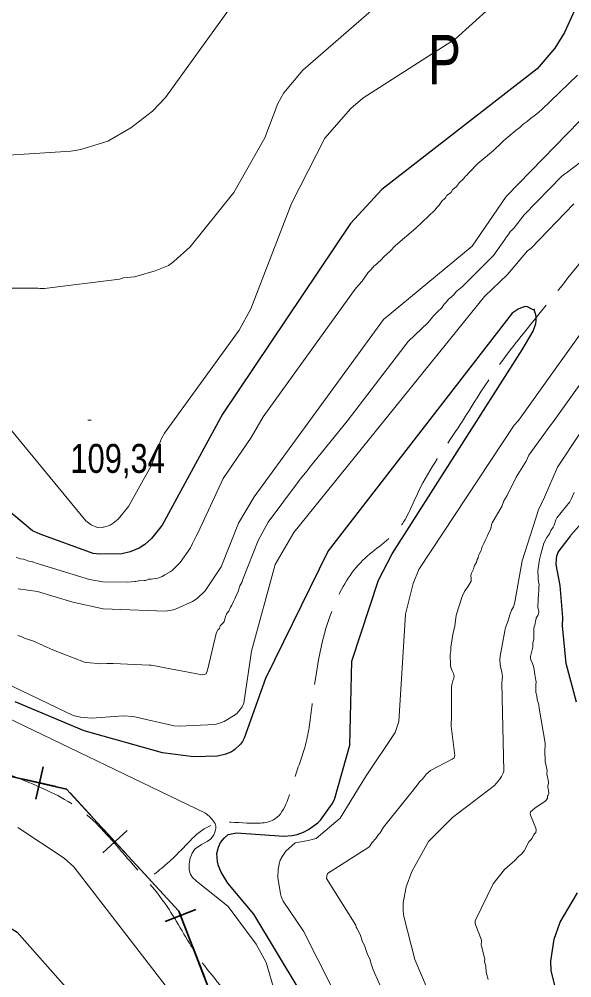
# Model space of a CAD drawing. Extents: x 483843 to 488449, y 4381269 to 4384483.
# Drawn here: x 485229.6 to 485396.9, y 4383436.9 to 4383726.9 of the extents above; entities that cross this region are included whole.
import ezdxf
from ezdxf.enums import TextEntityAlignment as Align

# ---------------------------------------------------------------- set-up
doc = ezdxf.new("R2010")
doc.units = 0
doc.header["$LTSCALE"] = 3.8
doc.linetypes.add('LONG_DASHED', pattern=[7.5, 6, -1.5])
for name, color, linetype, lineweight in [('15', 7, 'LONG_DASHED', 13), ('34', 7, 'Continuous', 35), ('7', 7, 'Continuous', 13), ('8', 7, 'Continuous', 25), ('9', 7, 'Continuous', 13)]:
    doc.layers.add(name, color=color, linetype=linetype, lineweight=lineweight)
doc.layers.add('31', color=7, linetype='Continuous')

msp = doc.modelspace()

# ---------------------------------------------------------------- linework, layer by layer
at = {"layer": '15'}
for points in [[(485407.01, 4383662.62), (485384.52, 4383634.66), (485372.79, 4383619.3), (485362.51, 4383603.33), (485350.53, 4383584.06), (485344.74, 4383573.04), (485333.64, 4383563.2), (485325.07, 4383549.85), (485318.31, 4383519.61), (485316.34, 4383507.48), (485313.04, 4383497.42), (485307.05, 4383484.96), (485289.01, 4383483.44), (485277.32, 4383474.17), (485268.17, 4383466.37)], [(485400.79, 4383245.56), (485366.79, 4383254.46), (485349.06, 4383265.95), (485335.06, 4383279.34), (485325.06, 4383291.04), (485319.26, 4383301.47), (485316.79, 4383311.82), (485317.67, 4383326.99), (485317.51, 4383342.72), (485315.45, 4383356.54), (485311.11, 4383375.24), (485304.67, 4383396.11), (485302.81, 4383413.58), (485295.88, 4383427.71), (485283.48, 4383443.67), (485274.41, 4383458.47), (485261.63, 4383473.96), (485248.35, 4383487.62), (485231.39, 4383496.46), (485206.95, 4383503.97), (485193.14, 4383504.9), (485172.81, 4383504.39), (485157.78, 4383504.12), (485145.67, 4383503.51), (485134.2, 4383504.43), (485123.74, 4383508.44), (485114.92, 4383511.93), (485112.2, 4383519.17), (485112.66, 4383528.99), (485114.36, 4383533.28), (485118.17, 4383541.74), (485121.31, 4383564.66), (485114.52, 4383595.67), (485109.69, 4383608.55), (485102.62, 4383619.36), (485089.28, 4383632.72), (485077.31, 4383638.83), (485057.92, 4383643.83), (485043.91, 4383643.5), (485030.6, 4383637.83), (485020.31, 4383630.47), (485011.46, 4383621.88), (484999.37, 4383601.37), (484981.13, 4383564.54), (484972.78, 4383546.81), (484964.72, 4383533.9), (484948.73, 4383515.05), (484938.85, 4383501.38), (484922.26, 4383484.64), (484903.34, 4383464.23), (484878.47, 4383440.05), (484853, 4383412.61), (484831.2, 4383387.67), (484805.14, 4383358.11), (484790.45, 4383334.7), (484768.3, 4383297.93), (484757.66, 4383281.26), (484749.41, 4383271.28), (484740.24, 4383261.88), (484732.92, 4383256.49), (484722.63, 4383254.85), (484718.27, 4383254.66), (484706.61, 4383259.28), (484700.75, 4383263.84), (484695.83, 4383273.7), (484694.44, 4383282.5), (484695.04, 4383297.06), (484696.68, 4383304.96), (484697.51, 4383309.13), (484702.36, 4383327.31), (484705.59, 4383338.26)]]:
    msp.add_spline(points, degree=3, dxfattribs=at)
at = {"layer": '34'}
for p, q in [((485236.91, 4383500.73), (485234.71, 4383490.97)), ((485230.93, 4383496.95), (485240.69, 4383494.75)), ((485245.09, 4383492.82), (485251.85, 4383485.45)), ((485262.29, 4383481.48), (485254.93, 4383474.72)), ((485255.23, 4383481.78), (485262, 4383474.42)), ((485265.38, 4383470.74), (485272.14, 4383463.37)), ((485283.15, 4383457.56), (485273.82, 4383453.95)), ((485282.09, 4383446.43), (485285.7, 4383437.1))]:
    msp.add_line(p, q, dxfattribs=at)
for points in [[(485005, 4383618), (485037, 4383640), (485073, 4383648), (485100, 4383620), (485120, 4383552), (485111, 4383526), (485116, 4383504), (485213, 4383501), (485244, 4383494), (485278, 4383457), (485314, 4383364), (485317, 4383275), (485328, 4383258), (485461, 4383220)], [(485275.52, 4383459.7), (485278, 4383457), (485280.29, 4383451.09)]]:
    msp.add_lwpolyline(points, dxfattribs=at)
at = {"layer": '7'}
msp.add_line((485250.38, 4383605.57), (485251.38, 4383605.57), dxfattribs=at)
at = {"layer": '8'}
for points in [[(485402.27, 4383739.62), (485394.72, 4383722.9), (485391.8, 4383718.2), (485386.4, 4383711.94), (485339.46, 4383675.45), (485329.88, 4383665.1), (485291.16, 4383607.45), (485272.88, 4383573.84), (485269.67, 4383569.76), (485267.72, 4383568.01), (485265.94, 4383566.92), (485263.24, 4383565.81), (485260.75, 4383565.21), (485254.01, 4383565.1), (485252.07, 4383565.31), (485235.95, 4383571.09), (485233.65, 4383572.17), (485227.38, 4383577.32)], [(485342.51, 4383565.19), (485381.9, 4383626.85), (485385.2, 4383632.55), (485385.84, 4383634.22), (485386, 4383634.81), (485386.11, 4383635.64), (485386.1, 4383636.63), (485385.98, 4383637.57), (485385.93, 4383637.74), (485385.59, 4383638.67), (485385.55, 4383638.83), (485385.58, 4383639.04), (485385.64, 4383639.13), (485385.56, 4383639.05), (485385.31, 4383639.03), (485385.04, 4383639.11), (485383.26, 4383639.95), (485382.53, 4383639.85), (485381.9, 4383639.7), (485380.68, 4383639.16), (485379.46, 4383638.43), (485378.85, 4383637.94), (485323.18, 4383566.09), (485304.25, 4383527.44), (485297.79, 4383509.43), (485297.23, 4383508.4), (485296.61, 4383507.54), (485294.94, 4383505.95), (485294.54, 4383505.65), (485293.87, 4383505.24), (485292.18, 4383504.53), (485289.68, 4383503.99), (485282.43, 4383503.75), (485273.03, 4383504.92), (485249.32, 4383511.59), (485228.38, 4383520.41)], [(485398.36, 4383520.32), (485395.17, 4383532.03), (485394.1, 4383543.4), (485394.23, 4383545.88), (485393.41, 4383555.58), (485392.18, 4383561.93), (485392.25, 4383563.6), (485392.4, 4383564.52), (485392.75, 4383565.59), (485392.79, 4383565.7), (485395.09, 4383568.72), (485395.1, 4383568.73), (485396.17, 4383570.09), (485396.19, 4383570.1), (485396.63, 4383570.85), (485418.19, 4383595.09)], [(485314.38, 4383433.31), (485300.7, 4383456.12), (485292.78, 4383465.51), (485290.76, 4383468.8), (485289.97, 4383470.73), (485289.66, 4383472.09), (485289.47, 4383474.53), (485289.98, 4383476.39), (485290.62, 4383477.83), (485291.64, 4383479.14), (485292.85, 4383480.2), (485294.87, 4383480.67), (485295.45, 4383480.7), (485309.79, 4383479.74), (485312.26, 4383479.92), (485313.78, 4383480.27), (485315.67, 4383480.95), (485317.18, 4383481.72), (485320.04, 4383483.82), (485320.88, 4383484.62), (485324.38, 4383489.53), (485325.08, 4383490.8), (485329.75, 4383507.31), (485330.29, 4383532.69), (485338.44, 4383557.2), (485342.51, 4383565.19)], [(485095.56, 4383522.46), (485095.18, 4383519.9), (485095.16, 4383517.28), (485095.92, 4383512.36), (485096.63, 4383509.92), (485110.03, 4383489.73), (485115.75, 4383483.43), (485121.17, 4383479.18), (485126.58, 4383475.93), (485213.3, 4383458.71), (485220.48, 4383456), (485229.06, 4383450.71), (485293.71, 4383377.57)], [(485398.47, 4383418.32), (485391.87, 4383434.28), (485390.68, 4383438.95), (485390.61, 4383441.94), (485391.62, 4383448.56), (485393.37, 4383453.77), (485398.69, 4383462.56)]]:
    msp.add_lwpolyline(points, dxfattribs=at)
at = {"layer": '9'}
for points in [[(485358.51, 4383748.9), (485315.5, 4383711.49), (485309.73, 4383704.6), (485307.91, 4383701.42), (485303.96, 4383690.99), (485294.6, 4383674.45), (485281.36, 4383658.1), (485276.48, 4383653.59), (485274.8, 4383652.45), (485270.8, 4383650.75), (485264.56, 4383649), (485261.2, 4383648.7), (485260.9, 4383648.62), (485260.64, 4383648.43), (485260.01, 4383648.22), (485237.31, 4383645.47), (485235.92, 4383645.43), (485235.3, 4383645.58), (485227.34, 4383645.51)], [(485377.13, 4383734.97), (485361.76, 4383721.01), (485333.64, 4383703.01), (485329.99, 4383699.87), (485322.21, 4383690.9), (485312.12, 4383671.16), (485299.76, 4383639.28), (485296.24, 4383632.85), (485273.6, 4383601.64), (485272.71, 4383600.1), (485269.62, 4383591.77), (485262.74, 4383579.47), (485259.57, 4383575.65), (485258.09, 4383574.44), (485257.15, 4383573.87), (485256.95, 4383573.77), (485255.15, 4383573.23), (485254.92, 4383573.19), (485253.49, 4383573.16), (485253.34, 4383573.17), (485251.39, 4383573.98), (485249.79, 4383575.1), (485168.61, 4383673.66)], [(485212.15, 4383684.87), (485245.26, 4383686.97), (485248.34, 4383687.52), (485256.45, 4383690.06), (485263.41, 4383694.02), (485269.96, 4383699.07), (485273.93, 4383703.27), (485293.01, 4383729.63)], [(485398.66, 4383710.03), (485387.86, 4383699.57), (485386.89, 4383698.76), (485386.31, 4383698.34), (485385.55, 4383697.71), (485384.44, 4383696.93), (485383.36, 4383695.99), (485382.2, 4383695.13), (485381.14, 4383694.17), (485380.05, 4383693.36), (485376.31, 4383690.19), (485375.64, 4383689.51), (485373.26, 4383687.22), (485368.52, 4383683.28), (485367.48, 4383682.26), (485366.86, 4383681.53), (485365.73, 4383680.49), (485365.17, 4383679.77), (485365.11, 4383679.7), (485364.65, 4383679.3), (485364.53, 4383679.16), (485364.06, 4383678.53), (485363.87, 4383678.35), (485363, 4383677.64), (485362.78, 4383677.4), (485362.12, 4383676.44), (485361.91, 4383676.2), (485361.02, 4383675.5), (485360.84, 4383675.31), (485360.37, 4383674.63), (485360.19, 4383674.44), (485359.21, 4383673.64), (485359.13, 4383673.55), (485358.66, 4383672.89), (485358.49, 4383672.7), (485357.56, 4383671.83), (485356.75, 4383670.69), (485356.21, 4383670.1), (485355.47, 4383669.11), (485349.69, 4383663.67), (485343.54, 4383658.47), (485341.83, 4383656.61), (485340.11, 4383655.12), (485339.08, 4383654.01), (485338.29, 4383653.31), (485337.78, 4383652.76), (485337.02, 4383652.16)], [(485406.75, 4383703.73), (485377.07, 4383673.33), (485366.77, 4383658.22), (485339.88, 4383636.09), (485300.81, 4383582.41), (485296.07, 4383574.47), (485290.77, 4383561.2), (485285.98, 4383553.97), (485283.55, 4383551.7), (485282.15, 4383550.76), (485277.2, 4383548.48), (485276.33, 4383548.19), (485273.96, 4383547.77), (485255.03, 4383548.55), (485245.91, 4383550.59), (485235.23, 4383553.8), (485229.3, 4383554.58)], [(485399.6, 4383683.67), (485395.28, 4383680.49), (485394.71, 4383679.99), (485393.93, 4383679.41), (485382.51, 4383667.77), (485379.47, 4383663.8), (485379.01, 4383663.33), (485378.53, 4383662.94), (485378.39, 4383662.76), (485377.75, 4383661.76), (485377.68, 4383661.67), (485377.21, 4383661.19), (485377.1, 4383661.04), (485376.61, 4383660.23), (485375.89, 4383659.27), (485373.17, 4383655.41), (485363.69, 4383645.9), (485362.19, 4383644.74), (485362.05, 4383644.61), (485361.17, 4383643.58), (485359.85, 4383642.45), (485359.73, 4383642.32), (485358.91, 4383641.27), (485358.32, 4383640.71), (485357.45, 4383639.54), (485356.35, 4383638.53), (485355.9, 4383637.97), (485355.14, 4383637.26), (485353.43, 4383635.15), (485347.38, 4383629.41), (485328.91, 4383605.26), (485317.53, 4383591.33), (485316.83, 4383590.31), (485314.72, 4383587.77), (485314.19, 4383587.02), (485304.96, 4383574.71), (485301.94, 4383569.24), (485297.41, 4383557.72), (485297.12, 4383556.78), (485297, 4383556.51), (485296.43, 4383555.46), (485296.29, 4383555.12), (485295.81, 4383553.51), (485295.32, 4383552.57), (485294.96, 4383551.6), (485294.49, 4383550.76), (485294.13, 4383549.83), (485294.02, 4383549.63), (485293.61, 4383549.04), (485293.51, 4383548.85), (485293.22, 4383548.04), (485293.08, 4383547.82), (485292.74, 4383547.45), (485292.37, 4383546.95), (485292.2, 4383546.55), (485291.65, 4383544.72), (485291.45, 4383544.35), (485291.03, 4383543.92), (485290.63, 4383543.61), (485290.55, 4383543.51), (485290.48, 4383543.4), (485290.23, 4383542.55), (485290.17, 4383542.46), (485290.11, 4383542.38), (485289.81, 4383542.16), (485289.31, 4383541.03), (485286.61, 4383529.95), (485286.22, 4383528.89), (485285.68, 4383528.7), (485284.99, 4383528.57), (485269.62, 4383531.43), (485269, 4383531.47), (485258.07, 4383532.02), (485257.37, 4383531.98), (485256.16, 4383532.01), (485254.35, 4383531.84), (485250.04, 4383532.28), (485249.42, 4383532.41), (485239.98, 4383536), (485233.73, 4383538.86), (485231.46, 4383539.59), (485230.42, 4383540.09), (485229.24, 4383540.42)], [(485397.58, 4383671.04), (485384.51, 4383657.55), (485383.46, 4383656.81), (485377.44, 4383649.72), (485370.5, 4383643.06), (485312.82, 4383571.64), (485307.14, 4383561.9), (485299.95, 4383535.7), (485297.67, 4383520.02), (485297.38, 4383519.29), (485297.14, 4383518.87), (485296.58, 4383518.08), (485295.6, 4383517), (485294.98, 4383516.49), (485291.71, 4383514.48), (485289.65, 4383513.72), (485288.87, 4383513.51), (485278.02, 4383513.06), (485276.52, 4383513.14), (485264.17, 4383515.97), (485261.23, 4383516.17), (485251.56, 4383515.43), (485248.24, 4383515.75), (485246.02, 4383516.25), (485217.5, 4383529.9)], [(485337.02, 4383652.16), (485336.83, 4383651.95), (485336.02, 4383650.95), (485335.92, 4383650.86), (485335.18, 4383650.17), (485333.48, 4383647.69), (485332.41, 4383646.59), (485331.88, 4383645.88), (485331.21, 4383645.14), (485330.22, 4383643.74), (485303.54, 4383606.59), (485299.88, 4383600.32), (485291.4, 4383587.94), (485283.71, 4383571.44), (485283.17, 4383570.51), (485282.75, 4383569.46), (485282.07, 4383568.34), (485281.47, 4383566.95), (485278.36, 4383562.55), (485275.95, 4383560.12), (485275.36, 4383559.69), (485273.75, 4383558.84), (485272.89, 4383558.29), (485271.6, 4383557.79), (485269.63, 4383557.52), (485268.85, 4383557.46), (485268.64, 4383557.41), (485267.83, 4383557.11), (485267.51, 4383557.06), (485265.94, 4383557.01), (485265.78, 4383556.99), (485264.92, 4383556.78), (485264.68, 4383556.75), (485263.54, 4383556.73), (485262.49, 4383556.57), (485255, 4383556.69), (485250.94, 4383557.35), (485234.77, 4383562.32), (485233.82, 4383562.7), (485233.55, 4383562.77), (485232.53, 4383562.93), (485232.25, 4383563.02), (485231.27, 4383563.44), (485230.99, 4383563.51), (485230, 4383563.62), (485229.73, 4383563.71), (485228.75, 4383564.19)], [(485334.66, 4383497.99), (485343.45, 4383511.06), (485344.52, 4383514.4), (485346.62, 4383546.93), (485348.88, 4383556.16), (485350.58, 4383560.45), (485379.49, 4383604.06), (485380.74, 4383605.49), (485406.86, 4383641.88)], [(485361.49, 4383543.37), (485361.94, 4383546.53), (485362.04, 4383546.91), (485363.76, 4383552.29), (485364.41, 4383553.72), (485364.78, 4383554.25), (485365.26, 4383554.84), (485366.17, 4383556.37), (485366.43, 4383556.92), (485366.5, 4383557.23), (485366.48, 4383557.8), (485366.4, 4383558.46), (485366.4, 4383558.58), (485366.44, 4383558.98), (485366.55, 4383559.33), (485366.64, 4383559.53), (485367.09, 4383560.31), (485367.18, 4383560.53), (485367.4, 4383561.36), (485367.5, 4383561.59), (485368, 4383562.49), (485368.04, 4383562.59), (485368.3, 4383563.43), (485368.54, 4383563.91), (485368.6, 4383564.08), (485368.8, 4383564.88), (485368.89, 4383565.11), (485369.35, 4383565.94), (485369.44, 4383566.17), (485369.67, 4383567), (485369.76, 4383567.24), (485370.31, 4383568.32), (485370.76, 4383569.4), (485371.3, 4383570.46), (485371.56, 4383571.18), (485372.18, 4383572.37), (485372.48, 4383573.22), (485372.63, 4383573.95), (485372.83, 4383574.54), (485375.73, 4383579.52), (485376.39, 4383581.17), (485377.37, 4383582.8), (485380.06, 4383588.39), (485383.06, 4383593.17), (485383.88, 4383594.97), (485390.6, 4383604.22), (485391.12, 4383604.78), (485405.99, 4383625.71)], [(485378.89, 4383373.17), (485349.41, 4383442.38), (485346.04, 4383455.4), (485345.83, 4383457.01), (485345.89, 4383459.59), (485346.8, 4383464.44), (485348.52, 4383469.09), (485353.5, 4383478.08), (485360.76, 4383485.42), (485373.48, 4383495.03), (485375.06, 4383496.91), (485375.64, 4383497.82), (485376.1, 4383498.79), (485376.31, 4383499.45), (485375.72, 4383526.1), (485375.88, 4383527.19), (485375.91, 4383527.89), (485375.69, 4383529.44), (485375.33, 4383530.93), (485375.12, 4383532.88), (485375.2, 4383534.2), (485376.68, 4383541.83), (485376.73, 4383542.5), (485376.82, 4383542.84), (485377.46, 4383544.37), (485378.21, 4383547.01), (485378.68, 4383548.11), (485379.25, 4383549.08), (485379.38, 4383549.39), (485379.56, 4383550.04), (485379.73, 4383551.13), (485381.88, 4383563.02), (485386.85, 4383578.5), (485388.61, 4383582.27), (485392.54, 4383591.4), (485399.53, 4383601.86)], [(485386.73, 4383546.7), (485386.86, 4383547.02), (485386.91, 4383547.42), (485386.9, 4383547.7), (485386.68, 4383549.07), (485386.68, 4383549.21), (485386.86, 4383553.17), (485386.92, 4383553.79), (485386.91, 4383554.99), (485386.99, 4383555.89), (485386.96, 4383556.18), (485386.71, 4383557.48), (485386.7, 4383557.61), (485386.77, 4383558.39), (485386.76, 4383558.63), (485386.62, 4383559.67), (485386.63, 4383560.04), (485386.99, 4383562.89), (485387.28, 4383563.9), (485387.52, 4383565.03), (485388.43, 4383568.35), (485389.37, 4383570.15), (485390.08, 4383571.14), (485390.14, 4383571.25), (485390.58, 4383572.24), (485391.25, 4383573.22), (485391.53, 4383573.84), (485392.13, 4383575.48), (485392.41, 4383576.07), (485396.3, 4383580.93), (485396.71, 4383581.66), (485397.6, 4383583.69)], [(485371.65, 4383436.33), (485371.07, 4383438.22), (485370.98, 4383438.7), (485370.89, 4383440.3), (485370.86, 4383440.46), (485370.55, 4383441.46), (485370.52, 4383441.71), (485370.55, 4383442.63), (485370.52, 4383442.89), (485369.58, 4383446.41), (485369.53, 4383446.85), (485369.6, 4383447.98), (485369.6, 4383448.1), (485369.53, 4383448.53), (485367.84, 4383452.72), (485367.68, 4383453.35), (485367.67, 4383454.17), (485373.09, 4383465.35), (485376.51, 4383469.68), (485379.71, 4383472.39), (485380.64, 4383473.5), (485380.77, 4383473.62), (485381.75, 4383474.42), (485382.02, 4383474.71), (485382.47, 4383475.31), (485383.92, 4383477.99), (485384.01, 4383478.12), (485384.64, 4383478.76), (485384.8, 4383479.01), (485385.38, 4383480.19), (485385.58, 4383480.46), (485386, 4383480.84), (485386.17, 4383481.51), (485386.02, 4383482.2), (485384.43, 4383486.14), (485384.35, 4383486.45), (485384.42, 4383487.09), (485385.76, 4383488.24), (485388.86, 4383490.33), (485389.29, 4383490.72), (485389.56, 4383491.28), (485389.56, 4383491.69), (485389.61, 4383491.89), (485389.78, 4383492.19), (485389.92, 4383492.59), (485389.92, 4383492.92), (485389.7, 4383494.52), (485389.7, 4383494.85), (485389.88, 4383495.75), (485389.85, 4383496.16), (485389.37, 4383498.59), (485389.41, 4383499.57), (485388.9, 4383502.37), (485388.79, 4383505.64), (485388.9, 4383507.23), (485388.87, 4383507.62), (485388.83, 4383507.83), (485387, 4383518.45), (485386.91, 4383519.44), (485386.46, 4383521.11), (485386.34, 4383522.23), (485386.07, 4383523.25), (485386.02, 4383525.42), (485386.1, 4383526.5), (485386.07, 4383526.83), (485385.68, 4383528.67), (485385.39, 4383530.75), (485385.06, 4383531.97), (485384.54, 4383533.06), (485384.5, 4383533.17), (485384.41, 4383533.59), (485384.43, 4383534.14), (485385.11, 4383536.96), (485385.15, 4383538.12), (485385.4, 4383539.48), (485385.44, 4383542.56), (485385.55, 4383543.05), (485385.74, 4383543.58), (485386.05, 4383545.21), (485386.08, 4383545.54), (485386.13, 4383545.8), (485386.2, 4383545.95), (485386.63, 4383546.53), (485386.73, 4383546.7)], [(485340.21, 4383431.68), (485336.82, 4383439.26), (485336.08, 4383441.39), (485335.84, 4383442.31), (485335.01, 4383444.23), (485334.29, 4383446.36), (485333.45, 4383448.07), (485332.96, 4383449.73), (485332.77, 4383450.18), (485331.84, 4383451.86), (485331.68, 4383452.24), (485331.56, 4383452.82), (485322.67, 4383466.97), (485322.91, 4383468.2), (485322.98, 4383468.44), (485335.47, 4383476.37), (485335.78, 4383476.69), (485335.93, 4383476.88), (485336.37, 4383477.7), (485336.56, 4383477.94), (485337.53, 4383478.96), (485337.62, 4383479.08), (485338.17, 4383479.99), (485338.24, 4383480.09), (485338.86, 4383480.78), (485339.93, 4383482.46), (485340.72, 4383483.44), (485348.63, 4383493.22), (485349.56, 4383494.56), (485350.26, 4383495.29), (485350.84, 4383496.15), (485351.01, 4383496.34), (485351.72, 4383496.99), (485352.96, 4383498.59), (485353.34, 4383498.95), (485354.16, 4383499.59), (485360.73, 4383503), (485361.27, 4383503.43), (485361.55, 4383504.15), (485360.37, 4383512.99), (485360.37, 4383514.15), (485360.49, 4383515.03), (485360.53, 4383525.07), (485360.59, 4383525.58), (485360.86, 4383526.76), (485361.18, 4383527.51), (485361.23, 4383527.65), (485361.29, 4383528.08), (485361.2, 4383528.56), (485361.06, 4383528.91), (485360.67, 4383529.72), (485360.28, 4383530.76), (485360.15, 4383531.45), (485360.13, 4383534.75), (485360.28, 4383535.92), (485360.33, 4383536.97), (485360.89, 4383540.78), (485361.49, 4383543.37)], [(485307.16, 4383432.28), (485304.45, 4383441.51), (485301.4, 4383447.03), (485292.87, 4383458.43), (485283.2, 4383466.21), (485282.15, 4383467.22), (485281.63, 4383468.02), (485281.54, 4383468.19), (485281.32, 4383468.77), (485281.14, 4383469.68), (485281.11, 4383471.32), (485281.18, 4383471.97), (485281.42, 4383473.06), (485282.02, 4383474.6), (485282.2, 4383474.94), (485282.52, 4383475.44), (485282.94, 4383475.87), (485284.86, 4383477.21), (485286.5, 4383478.09), (485287.51, 4383478.87), (485288.11, 4383479.5), (485288.52, 4383480.13), (485288.9, 4383480.97), (485289.11, 4383481.68), (485289.16, 4383482.05), (485289.13, 4383482.66), (485289.02, 4383483.3), (485289.01, 4383483.44), (485288.94, 4383483.58), (485288.09, 4383484.82), (485287.23, 4383485.73), (485285.99, 4383486.67), (485223.07, 4383516.99)], [(485310.39, 4383475.16), (485313.23, 4383477.7), (485317.08, 4383478.38), (485319.57, 4383479.06), (485326.82, 4383485.18), (485332.02, 4383493.79), (485334.66, 4383497.99)], [(485229.26, 4383482.35), (485243.25, 4383473.1), (485246.21, 4383470.51), (485277.54, 4383429.81)], [(485406.37, 4383268.97), (485405.98, 4383269.33), (485401.23, 4383272), (485384.43, 4383285.11), (485378.88, 4383290.54), (485376.34, 4383293.56), (485361.93, 4383320.99), (485340.57, 4383402.02), (485315.73, 4383451.02), (485309.55, 4383460.12), (485308.93, 4383461.48), (485308.7, 4383462.25), (485307.97, 4383467.28), (485308.06, 4383469.61), (485308.45, 4383471.8), (485308.69, 4383472.46), (485309.32, 4383473.65), (485310.39, 4383475.16)]]:
    msp.add_lwpolyline(points, dxfattribs=at)

# ---------------------------------------------------------------- texts
at = {"layer": '31', "width": 0.75}
msp.add_text('P', height=15, dxfattribs=at).set_placement((485358.35, 4383707.17), align=Align.CENTER)
at = {"layer": '7', "width": 0.8}
msp.add_text('109,34', height=8.75, dxfattribs=at).set_placement((485245.13, 4383589.66))

doc.saveas('drawing.dxf')
